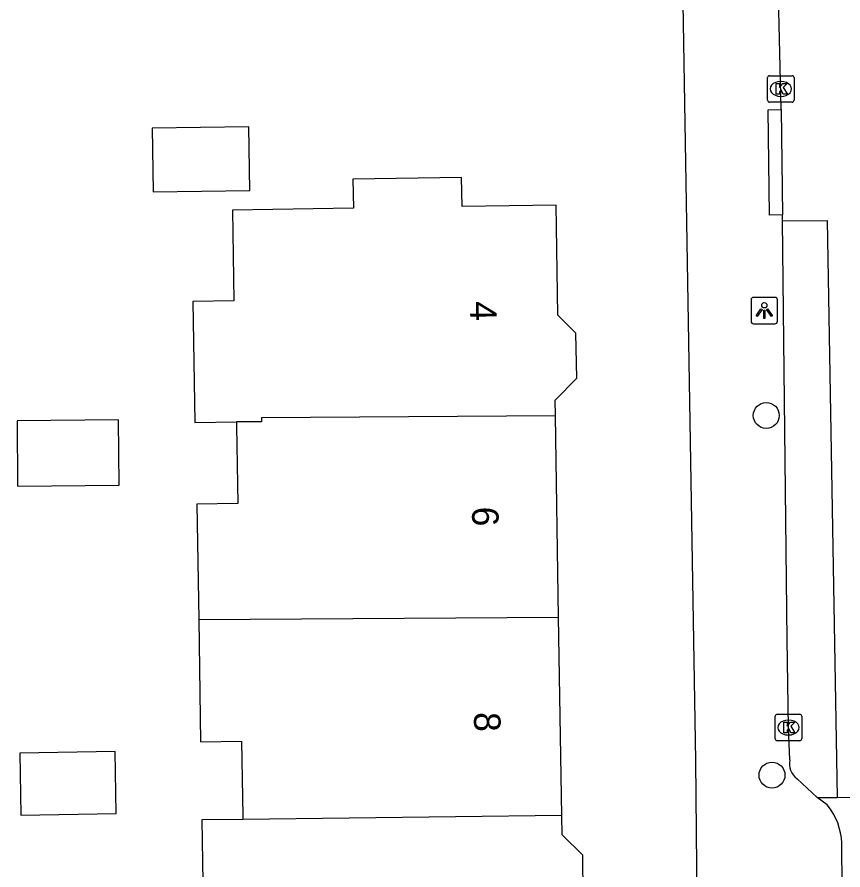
# Model space of a CAD drawing. Extents: x 161772 to 163123, y 383092 to 383917.
# Drawn here: x 162248.83 to 162280.01, y 383555.66 to 383587.85 of the extents above; entities that cross this region are included whole.
import ezdxf

# ---------------------------------------------------------------- set-up
doc = ezdxf.new("R2010")
doc.units = 0
for name, color, linetype in [('IMGEO_Boom', 7, 'Continuous'), ('IMGEO_Kolk', 7, 'Continuous'), ('IMGEO_Lichtpunt', 7, 'Continuous'), ('IMGEO_Pand', 7, 'Continuous'), ('IMGEO_Pand_nummerreeks', 7, 'Continuous'), ('IMGEO_Rijbaan_lokaal_gesloten', 7, 'Continuous'), ('IMGEO_Rijbaan_lokaal_open', 7, 'Continuous'), ('IMGEO_Voetpad_open', 7, 'Continuous')]:
    doc.layers.add(name, color=color, linetype=linetype)

msp = doc.modelspace()

# ---------------------------------------------------------------- linework, layer by layer
at = {"layer": 'IMGEO_Boom'}
for centre in [(162277.112, 383572.815), (162277.328, 383559.244)]:
    msp.add_circle(centre, 0.489, dxfattribs=at)
at = {"layer": 'IMGEO_Kolk'}
for p, q in [((162277.163, 383584.708), (162277.163, 383585.56)), ((162277.238, 383585.634), (162278.09, 383585.634)), ((162278.164, 383585.56), (162278.164, 383584.708)), ((162277.651, 383585.414), (162277.676, 383585.414)), ((162277.674, 383584.854), (162277.649, 383584.854)), ((162278.09, 383584.634), (162277.238, 383584.634)), ((162277.451, 383560.612), (162277.451, 383561.464)), ((162277.526, 383561.538), (162278.378, 383561.538)), ((162278.452, 383561.464), (162278.452, 383560.612)), ((162277.939, 383561.318), (162277.964, 383561.318)), ((162277.962, 383560.758), (162277.937, 383560.758)), ((162278.378, 383560.538), (162277.526, 383560.538))]:
    msp.add_line(p, q, dxfattribs=at)
for points in [[(162277.163, 383584.708), (162277.163, 383585.56)], [(162277.238, 383585.634), (162278.09, 383585.634)], [(162278.164, 383585.56), (162278.164, 383584.708)], [(162277.484, 383585.334), (162277.607, 383585.334), (162277.607, 383585.183), (162277.737, 383585.334), (162277.901, 383585.334), (162277.755, 383585.183), (162277.908, 383584.934), (162277.756, 383584.934), (162277.671, 383585.098), (162277.607, 383585.031), (162277.607, 383584.934), (162277.484, 383584.934), (162277.484, 383585.334)], [(162278.09, 383584.634), (162277.238, 383584.634)], [(162277.451, 383560.612), (162277.451, 383561.464)], [(162277.526, 383561.538), (162278.378, 383561.538)], [(162278.452, 383561.464), (162278.452, 383560.612)], [(162277.772, 383561.238), (162277.895, 383561.238), (162277.895, 383561.087), (162278.025, 383561.238), (162278.189, 383561.238), (162278.043, 383561.087), (162278.196, 383560.838), (162278.044, 383560.838), (162277.959, 383561.002), (162277.895, 383560.935), (162277.895, 383560.838), (162277.772, 383560.838), (162277.772, 383561.238)], [(162278.378, 383560.538), (162277.526, 383560.538)]]:
    msp.add_lwpolyline(points, dxfattribs=at)
for centre, start, end in [((162277.24, 383585.558), 91.552, 178.448), ((162277.24, 383585.558), 91.552, 178.448), ((162278.088, 383585.558), 1.552, 88.448), ((162278.088, 383585.558), 1.552, 88.448), ((162277.24, 383584.71), 181.552, 268.448), ((162277.24, 383584.71), 181.552, 268.448), ((162278.088, 383584.71), 271.552, 358.448), ((162278.088, 383584.71), 271.552, 358.448), ((162277.528, 383561.462), 91.552, 178.448), ((162277.528, 383561.462), 91.552, 178.448), ((162278.376, 383561.462), 1.552, 88.448), ((162278.376, 383561.462), 1.552, 88.448), ((162277.528, 383560.614), 181.552, 268.448), ((162277.528, 383560.614), 181.552, 268.448), ((162278.376, 383560.614), 271.552, 358.448), ((162278.376, 383560.614), 271.552, 358.448)]:
    msp.add_arc(centre, 0.0765, start, end, dxfattribs=at)
for centre, major_axis, ratio, start_param, end_param in [((162277.65, 383585.134), (-0.387, 0.002), 0.722429, 4.712389, 7.853982), ((162277.675, 383585.134), (-0.39, 0.002), 0.717154, 1.570796, 4.712389), ((162277.938, 383561.038), (-0.387, 0.002), 0.722429, 4.712389, 7.853982), ((162277.963, 383561.038), (-0.39, 0.002), 0.717154, 1.570796, 4.712389)]:
    msp.add_ellipse(centre, major_axis=major_axis, ratio=ratio, start_param=start_param, end_param=end_param, dxfattribs=at)
at = {"layer": 'IMGEO_Lichtpunt'}
for p, q in [((162276.539, 383577.174), (162276.539, 383576.367)), ((162276.539, 383577.174), (162276.539, 383576.367)), ((162277.441, 383577.269), (162276.633, 383577.269)), ((162277.441, 383577.269), (162276.633, 383577.269)), ((162277.535, 383576.367), (162277.535, 383577.174)), ((162277.535, 383576.367), (162277.535, 383577.174)), ((162276.633, 383576.273), (162277.441, 383576.273)), ((162276.633, 383576.273), (162277.441, 383576.273))]:
    msp.add_line(p, q, dxfattribs=at)
for points in [[(162276.913, 383576.838), (162276.952, 383576.81), (162276.764, 383576.548), (162276.726, 383576.575), (162276.913, 383576.838)], [(162277.125, 383576.81), (162277.163, 383576.837), (162277.35, 383576.575), (162277.311, 383576.547), (162277.125, 383576.81)], [(162277.015, 383576.79), (162277.062, 383576.79), (162277.062, 383576.468), (162277.015, 383576.468), (162277.015, 383576.79)]]:
    msp.add_lwpolyline(points, dxfattribs=at)
msp.add_circle((162277.038, 383576.972), 0.0994, dxfattribs=at)
for centre, start, end in [((162276.633, 383577.174), 90, 180), ((162276.633, 383577.174), 90, 180), ((162277.441, 383577.174), 0, 90), ((162277.441, 383577.174), 0, 90), ((162276.633, 383576.367), 180, 270), ((162276.633, 383576.367), 180, 270), ((162277.441, 383576.367), 270, 0), ((162277.441, 383576.367), 270, 360)]:
    msp.add_arc(centre, 0.0946, start, end, dxfattribs=at)
at = {"layer": 'IMGEO_Pand'}
for points in [[(162253.93, 383583.65), (162253.968, 383581.251), (162257.611, 383581.308), (162257.573, 383583.707), (162253.93, 383583.65)], [(162269.153, 383572.804), (162269.144, 383573.39), (162269.954, 383574.227), (162269.928, 383575.924), (162269.239, 383576.592), (162269.174, 383580.747), (162265.625, 383580.692), (162265.608, 383581.792), (162261.509, 383581.729), (162261.527, 383580.63), (162256.961, 383580.56), (162257.015, 383577.135), (162255.467, 383577.111), (162255.538, 383572.553), (162257.111, 383572.568)], [(162252.659, 383572.648), (162248.826, 383572.615), (162248.848, 383570.145), (162252.68, 383570.178), (162252.659, 383572.648)], [(162269.153, 383572.804), (162258.05, 383572.727), (162258.051, 383572.577), (162257.111, 383572.568)], [(162269.273, 383565.2), (162269.153, 383572.804)], [(162257.111, 383572.568), (162257.114, 383572.409), (162257.16, 383569.489), (162255.615, 383569.465), (162255.683, 383565.11)], [(162255.683, 383565.11), (162269.273, 383565.2)], [(162255.683, 383565.11), (162255.755, 383560.503), (162257.304, 383560.527), (162257.349, 383557.688), (162257.351, 383557.573)], [(162269.39, 383557.722), (162269.273, 383565.2)], [(162252.529, 383560.136), (162248.932, 383560.071), (162248.974, 383557.728), (162252.571, 383557.794), (162252.529, 383560.136)], [(162257.351, 383557.573), (162255.804, 383557.554), (162255.878, 383552.827), (162257.44, 383552.851), (162257.493, 383549.514), (162260.878, 383549.567), (162260.895, 383548.478), (162265.894, 383548.557), (162265.876, 383549.696), (162269.472, 383549.753), (162269.407, 383553.884), (162270.205, 383554.708), (162270.182, 383556.228), (162269.402, 383556.984), (162269.39, 383557.722)], [(162269.39, 383557.722), (162257.351, 383557.573)]]:
    msp.add_lwpolyline(points, dxfattribs=at)
at = {"layer": 'IMGEO_Rijbaan_lokaal_gesloten'}
for points in [[(162277.677, 383584.356), (162277.506, 383591.288)], [(162277.677, 383584.356), (162277.721, 383580.383)], [(162277.723, 383580.16), (162277.721, 383580.383)], [(162277.723, 383580.16), (162279.414, 383580.175), (162279.791, 383558.401)]]:
    msp.add_lwpolyline(points, dxfattribs=at)
at = {"layer": 'IMGEO_Rijbaan_lokaal_open'}
for points in [[(162279.034, 383558.394), (162279.791, 383558.401)], [(162279.411, 383558.121), (162279.034, 383558.394)], [(162279.791, 383558.401), (162283.014, 383558.431)], [(162280.005, 383551.646), (162279.962, 383556.677)]]:
    msp.add_lwpolyline(points, dxfattribs=at)
msp.add_arc((162277.6, 383556.603), 2.363, 1.7996, 39.972, dxfattribs=at)
at = {"layer": 'IMGEO_Voetpad_open'}
for points in [[(162273.743, 383601.16), (162274.444, 383559.797), (162274.609, 383542.395)], [(162277.721, 383580.383), (162277.239, 383580.376), (162277.178, 383584.349), (162277.677, 383584.356)], [(162277.999, 383559.823), (162277.953, 383561.038), (162277.899, 383564.344), (162277.723, 383580.16)], [(162279.034, 383558.394), (162278.273, 383559.106)]]:
    msp.add_lwpolyline(points, dxfattribs=at)
msp.add_arc((162278.684, 383559.674), 0.701, 167.7152, 234.1133, dxfattribs=at)

# ---------------------------------------------------------------- texts
at = {"layer": 'IMGEO_Pand_nummerreeks'}
for s, p in [('4', (162265.928, 383577.117)), ('6', (162266.003, 383569.368)), ('8', (162266.077, 383561.616))]:
    msp.add_text(s, height=1, rotation=270.5498, dxfattribs=at).set_placement(p)

doc.saveas('drawing.dxf')
